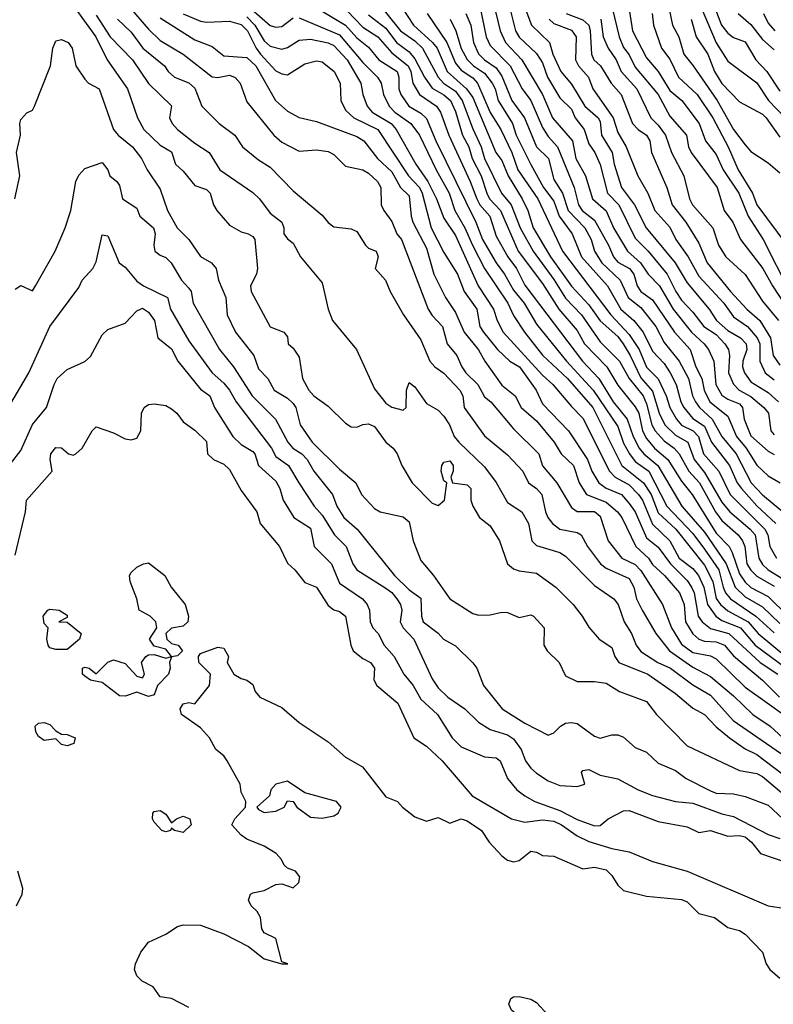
# Model space of a CAD drawing. Header units: metres. Extents: x -51132 to -49532, y -231222 to -229437.
# Tile 368 of 656: x -50660 to -50595, y -229819 to -229734. Entities that reach past the tile are written whole.
import ezdxf

# ---------------------------------------------------------------- set-up
doc = ezdxf.new("R2010")
doc.units = ezdxf.units.M
for name, color, linetype in [('CONTOUR_HALF', 8, 'Continuous'), ('CONTOUR_INDEX', 1, 'Continuous'), ('CONTOUR_INTER', 3, 'Continuous')]:
    doc.layers.add(name, color=color, linetype=linetype)

msp = doc.modelspace()

# ---------------------------------------------------------------- linework, layer by layer
at = {"layer": 'CONTOUR_HALF'}
for points, elevation in [([(-50650.58, -229732.292), (-50648.58, -229734.614), (-50647.58, -229735.574), (-50645.58, -229736.767), (-50643.08, -229738.724), (-50642.58, -229738.768), (-50641.58, -229738.588), (-50641.08, -229738.789), (-50640.661, -229739.259), (-50640.08, -229740.866), (-50637.747, -229743.759), (-50637.08, -229744.349), (-50635.58, -229745.135), (-50634.08, -229745.013), (-50633.08, -229745.166), (-50632.58, -229745.428), (-50631.58, -229746.44), (-50630.08, -229746.737), (-50629.58, -229747.038), (-50628.817, -229747.759), (-50628.529, -229748.259), (-50628.479, -229749.759), (-50628.276, -229750.259), (-50627.58, -229751.195), (-50627.142, -229752.259), (-50626.751, -229752.759), (-50624.427, -229758.759), (-50624.08, -229759.33), (-50623.207, -229760.259), (-50622.797, -229761.759), (-50621.971, -229762.759), (-50621.531, -229763.759), (-50621.184, -229764.259), (-50620.14, -229765.259), (-50619.58, -229766.345), (-50619.039, -229766.759), (-50617.08, -229769.111), (-50614.898, -229771.259), (-50614.58, -229772.29), (-50613.335, -229773.759), (-50612.08, -229775.879), (-50611.58, -229776.218), (-50610.08, -229776.237), (-50609.58, -229776.638), (-50608.909, -229778.759), (-50607.729, -229780.259), (-50606.58, -229780.82), (-50606.08, -229781.33), (-50604.222, -229784.259), (-50603.439, -229786.259), (-50602.58, -229787.685), (-50601.58, -229788.391), (-50600.08, -229788.68), (-50599.58, -229788.935), (-50597.08, -229791.384), (-50593.08, -229794.244)], 68.5), ([(-50640.58, -229732.084), (-50638.08, -229734.301), (-50637.58, -229734.446), (-50637.08, -229734.384), (-50636.08, -229733.632)], 66.5), ([(-50632.08, -229732.327), (-50630.08, -229734.432), (-50628.784, -229735.259), (-50627.58, -229736.653), (-50626.172, -229737.759), (-50625.938, -229738.259), (-50625.747, -229739.259), (-50625.179, -229740.259), (-50623.73, -229741.259), (-50623.36, -229741.759), (-50622.665, -229743.759), (-50620.804, -229747.759), (-50620.242, -229749.259), (-50619.968, -229749.759), (-50619.111, -229750.759), (-50618.58, -229752.467), (-50617.569, -229754.259), (-50616.82, -229755.259), (-50616.08, -229756.688), (-50611.124, -229763.259), (-50609.713, -229764.759), (-50608.477, -229766.759), (-50607.275, -229768.259), (-50606.742, -229769.759), (-50606.221, -229770.759), (-50605.836, -229771.259), (-50604.616, -229772.259), (-50602.537, -229775.759), (-50600.58, -229778.02), (-50598.724, -229780.759), (-50597.935, -229782.759), (-50597.08, -229783.595), (-50595.58, -229784.445), (-50594.08, -229785.901)], 65.5), ([(-50629.08, -229731.942), (-50626.811, -229734.759), (-50625.58, -229735.623), (-50624.937, -229736.259), (-50623.574, -229738.759), (-50623.116, -229739.259), (-50622.08, -229739.957), (-50621.494, -229740.759), (-50620.58, -229743.218), (-50619.855, -229744.759), (-50619.576, -229745.759), (-50618.096, -229748.759), (-50617.282, -229749.759), (-50616.505, -229751.759), (-50615.367, -229753.759), (-50613.58, -229756.217), (-50612.58, -229757.82), (-50611.198, -229759.259), (-50609.58, -229761.587), (-50607.91, -229763.259), (-50607.077, -229764.759), (-50605.889, -229766.259), (-50605.58, -229766.938), (-50605.139, -229768.759), (-50604.845, -229769.259), (-50604.08, -229770.135), (-50603.2, -229770.759), (-50602.764, -229771.259), (-50601.951, -229772.759), (-50601.018, -229773.759), (-50599.631, -229776.259), (-50599.08, -229777.004), (-50597.695, -229778.259), (-50597.308, -229778.759), (-50597.12, -229779.259), (-50596.925, -229780.759), (-50596.58, -229781.298), (-50596.08, -229781.818), (-50594.58, -229782.664)], 64.5), ([(-50618.829, -229732.259), (-50618.226, -229734.759), (-50617.748, -229735.759), (-50616.359, -229737.259), (-50614.559, -229740.259), (-50613.702, -229742.259), (-50611.979, -229744.259), (-50611.696, -229745.759), (-50610.854, -229747.259), (-50610.257, -229749.259), (-50609.08, -229750.276), (-50608.447, -229751.759), (-50607.231, -229753.759), (-50606.102, -229754.759), (-50605.459, -229755.759), (-50604.457, -229756.759), (-50603.29, -229758.759), (-50601.716, -229760.759), (-50600.618, -229761.759), (-50600.256, -229762.259), (-50599.794, -229763.259), (-50599.619, -229765.259), (-50599.08, -229766.193), (-50598.58, -229766.549), (-50597.58, -229766.931), (-50597.318, -229767.259), (-50597.175, -229768.259), (-50596.58, -229769.691), (-50595.08, -229771.03), (-50594.58, -229771.302)], 61.5), ([(-50600.08, -229731.766), (-50599.106, -229734.259), (-50598.58, -229734.959), (-50598.08, -229735.314), (-50597.08, -229735.698), (-50596.152, -229737.259), (-50595.193, -229738.259), (-50594.08, -229739.95)], 55.5), ([(-50653.08, -229733.401), (-50651.869, -229735.259), (-50649.949, -229737.259), (-50648.58, -229739.297), (-50646.58, -229741.213), (-50646.748, -229742.259), (-50646.529, -229742.759), (-50646.08, -229743.259), (-50644.58, -229744.454), (-50643.33, -229745.259), (-50642.431, -229746.759), (-50639.58, -229748.698), (-50638.983, -229749.259), (-50638.08, -229750.492), (-50637.079, -229751.259), (-50636.902, -229751.759), (-50636.89, -229752.259), (-50636.58, -229752.7), (-50636.08, -229753.078), (-50635.461, -229754.259), (-50633.58, -229756.513), (-50633.073, -229758.759), (-50632.681, -229759.759), (-50630.634, -229762.259), (-50629.08, -229765.658), (-50628.08, -229766.871), (-50627.58, -229767.243), (-50626.58, -229767.488), (-50626.346, -229767.259), (-50626.31, -229765.759), (-50626.08, -229765.112), (-50625.58, -229765.484), (-50624.58, -229766.907), (-50623.58, -229767.495), (-50623.08, -229768.017), (-50622.609, -229768.759), (-50622.186, -229769.759), (-50621.785, -229770.259), (-50619.58, -229772.38), (-50618.58, -229773.724), (-50617.58, -229775.46), (-50616.348, -229776.259), (-50615.788, -229777.259), (-50615.495, -229778.759), (-50615.08, -229779.168), (-50613.08, -229779.758), (-50612.58, -229780.089), (-50610.08, -229782.63), (-50608.412, -229783.759), (-50608.046, -229784.259), (-50607.513, -229785.759), (-50606.9, -229786.759), (-50606.495, -229787.759), (-50606.08, -229788.307), (-50604.607, -229789.259), (-50603.532, -229789.759), (-50601.58, -229791.2), (-50600.08, -229792.089), (-50598.118, -229794.259), (-50593.58, -229797.412)], 69.5), ([(-50645.58, -229733.295), (-50644.08, -229733.928), (-50643.58, -229734.01), (-50641.58, -229733.914), (-50640.58, -229734.217), (-50640.019, -229734.759), (-50639.286, -229736.259), (-50638.894, -229736.759), (-50637.58, -229738.2), (-50637.08, -229738.47), (-50636.58, -229738.538), (-50635.08, -229737.612), (-50634.08, -229737.334), (-50633.58, -229737.436), (-50632.543, -229738.259), (-50632.027, -229739.259), (-50631.966, -229740.759), (-50631.58, -229741.598), (-50630.857, -229742.259), (-50628.782, -229743.259), (-50626.122, -229747.259), (-50625.195, -229748.259), (-50624.94, -229748.759), (-50624.164, -229751.759), (-50623.08, -229753.871), (-50621.913, -229755.759), (-50621.341, -229757.259), (-50620.235, -229758.759), (-50619.967, -229760.259), (-50619.65, -229760.759), (-50618.457, -229762.259), (-50617.39, -229763.259), (-50616.568, -229763.759), (-50615.129, -229765.759), (-50614.58, -229766.945), (-50612.327, -229769.259), (-50610.675, -229771.759), (-50610.322, -229772.759), (-50609.711, -229773.759), (-50609.08, -229774.217), (-50607.75, -229774.759), (-50607.08, -229775.548), (-50606.577, -229776.259), (-50605.58, -229778.495), (-50604.58, -229779.301), (-50603.526, -229780.759), (-50602.08, -229782.188), (-50601.709, -229782.759), (-50601.483, -229783.259), (-50601.124, -229785.259), (-50600.784, -229785.759), (-50600.08, -229786.333), (-50598.486, -229786.759), (-50595.794, -229789.259), (-50594.26, -229790.259)], 67.5), ([(-50624.524, -229733.259), (-50622.836, -229735.759), (-50622.08, -229737.545), (-50621.58, -229738.15), (-50620.58, -229738.798), (-50620.191, -229739.259), (-50619.08, -229741.788), (-50618.17, -229743.259), (-50617.228, -229745.259), (-50616.687, -229746.759), (-50614.972, -229749.259), (-50612.855, -229753.759), (-50608.684, -229759.259), (-50607.08, -229760.964), (-50606.213, -229762.259), (-50605.58, -229763.781), (-50604.58, -229764.788), (-50603.882, -229766.259), (-50603.565, -229767.259), (-50603.009, -229768.259), (-50602.58, -229768.771), (-50601.555, -229769.259), (-50601.113, -229769.759), (-50600.679, -229771.259), (-50599.352, -229772.759), (-50598.379, -229774.759), (-50595.379, -229777.759), (-50595.129, -229778.259), (-50594.934, -229779.259), (-50594.387, -229780.259)], 63.5), ([(-50621.195, -229733.259), (-50620.766, -229734.259), (-50620.511, -229735.759), (-50620.08, -229736.724), (-50619.582, -229737.259), (-50618.58, -229737.938), (-50618.08, -229738.663), (-50617.209, -229740.759), (-50616.123, -229742.259), (-50615.094, -229744.759), (-50614.05, -229745.759), (-50613.58, -229747.568), (-50612.849, -229748.759), (-50612.362, -229750.259), (-50610.902, -229751.759), (-50610.376, -229752.759), (-50610.073, -229753.759), (-50609.457, -229754.759), (-50607.865, -229756.259), (-50607.175, -229757.759), (-50606.08, -229758.632), (-50604.792, -229760.259), (-50604.08, -229761.635), (-50602.777, -229763.259), (-50601.959, -229764.759), (-50601.612, -229766.259), (-50601.357, -229766.759), (-50601.025, -229767.259), (-50599.927, -229768.259), (-50599.09, -229769.759), (-50597.855, -229771.259), (-50596.565, -229773.759), (-50595.58, -229774.795), (-50593.58, -229776.465)], 62.5), ([(-50616.08, -229732.745), (-50615.53, -229734.259), (-50613.975, -229735.759), (-50613.678, -229736.759), (-50612.975, -229738.259), (-50612.08, -229739.363), (-50610.909, -229741.259), (-50609.763, -229742.259), (-50609.58, -229742.576), (-50609.486, -229743.759), (-50608.544, -229745.259), (-50608.386, -229746.259), (-50607.747, -229748.259), (-50606.618, -229749.759), (-50605.634, -229751.759), (-50603.11, -229754.759), (-50602.08, -229756.49), (-50600.197, -229758.759), (-50599.56, -229759.759), (-50598.58, -229760.624), (-50597.487, -229761.259), (-50597.004, -229761.759), (-50596.926, -229762.259), (-50597.276, -229763.259), (-50597.296, -229763.759), (-50597.126, -229764.259), (-50596.58, -229765.055), (-50595.08, -229765.954), (-50594.189, -229766.759)], 60.5), ([(-50612.529, -229733.259), (-50611.08, -229733.815), (-50610.572, -229734.259), (-50610.445, -229734.759), (-50610.342, -229736.759), (-50610.146, -229737.259), (-50609.577, -229737.759), (-50608.654, -229739.259), (-50607.779, -229740.259), (-50606.794, -229742.759), (-50606.319, -229743.259), (-50605.59, -229743.759), (-50605.307, -229744.259), (-50605.169, -229745.259), (-50603.837, -229748.259), (-50603.38, -229749.759), (-50602.196, -229751.259), (-50601.08, -229753.068), (-50600.347, -229754.759), (-50598.33, -229757.259), (-50596.94, -229758.759), (-50595.823, -229759.759), (-50594.901, -229761.259), (-50594.65, -229762.759), (-50594.08, -229763.608)], 59.5), ([(-50608.549, -229732.759), (-50607.946, -229735.259), (-50607.58, -229736.179), (-50607.08, -229736.821), (-50606.58, -229737.879), (-50604.574, -229740.259), (-50603.58, -229742.124), (-50602.139, -229743.759), (-50601.979, -229744.759), (-50601.726, -229745.259), (-50599.499, -229748.259), (-50598.883, -229750.259), (-50598.148, -229751.259), (-50597.471, -229752.759), (-50595.565, -229755.259), (-50594.731, -229756.759), (-50593.074, -229759.259)], 58.5), ([(-50605.093, -229733.259), (-50604.991, -229734.259), (-50604.301, -229736.259), (-50603.58, -229737.203), (-50602.825, -229738.759), (-50601.23, -229740.259), (-50599.863, -229742.259), (-50598.532, -229744.759), (-50597.681, -229746.759), (-50596.431, -229748.759), (-50596.08, -229749.772), (-50593.469, -229753.259)], 57.5), ([(-50595.509, -229733.259), (-50595.08, -229734.083), (-50594.507, -229734.759)], 54.5), ([(-50635.58, -229733.618), (-50632.08, -229735.111), (-50630.08, -229737.478), (-50628.798, -229738.759), (-50628.497, -229739.259), (-50628.28, -229740.259), (-50627.793, -229741.259), (-50627.323, -229741.759), (-50625.927, -229742.759), (-50625.194, -229743.759), (-50623.755, -229746.759), (-50622.626, -229748.759), (-50622.132, -229750.259), (-50621.266, -229751.759), (-50620.608, -229753.259), (-50619.564, -229755.259), (-50617.567, -229758.259), (-50617.08, -229759.312), (-50616.131, -229760.759), (-50614.58, -229762.754), (-50612.401, -229764.759), (-50610.228, -229767.259), (-50607.71, -229772.259), (-50605.848, -229773.759), (-50605.187, -229774.759), (-50604.58, -229776.333), (-50603.07, -229777.759), (-50600.58, -229780.852), (-50599.878, -229782.259), (-50599.58, -229783.734), (-50599.205, -229784.259), (-50598.58, -229784.806), (-50596.817, -229785.759), (-50595.948, -229786.759), (-50590.549, -229791.259)], 66.5), ([(-50601.727, -229733.759), (-50601.299, -229735.259), (-50600.29, -229736.759), (-50599.715, -229738.259), (-50599.08, -229739.311), (-50597.58, -229740.885), (-50595.58, -229741.939), (-50595.271, -229742.259), (-50594.08, -229743.929)], 56.5), ([(-50660.112, -229749.259), (-50659.665, -229747.259), (-50659.978, -229745.259), (-50659.618, -229743.759), (-50659.671, -229742.759), (-50659.58, -229742.412), (-50659.08, -229741.829), (-50658.58, -229741.593), (-50658.4, -229741.259), (-50657.043, -229737.759), (-50656.835, -229736.259), (-50656.58, -229735.622), (-50656.08, -229735.498), (-50655.516, -229735.759), (-50655.153, -229736.259), (-50654.843, -229737.759), (-50654.08, -229738.936), (-50653.742, -229739.259), (-50652.843, -229739.759), (-50651.587, -229743.259), (-50651.203, -229743.759), (-50649.948, -229744.759), (-50649.174, -229745.759), (-50648.69, -229746.759), (-50647.58, -229748.409), (-50646.932, -229750.259), (-50646.102, -229751.759), (-50645.08, -229752.763), (-50644.08, -229754.241), (-50643.125, -229754.759), (-50642.719, -229755.259), (-50642.53, -229756.259), (-50641.894, -229757.759), (-50641.774, -229759.259), (-50641.055, -229760.759), (-50639.486, -229762.759), (-50639.08, -229763.928), (-50638.262, -229764.759), (-50637.723, -229765.759), (-50636.58, -229766.444), (-50636.08, -229766.9), (-50635.854, -229767.259), (-50635.47, -229768.759), (-50634.435, -229770.259), (-50632.08, -229772.578), (-50630.68, -229773.759), (-50630.2, -229774.759), (-50629.08, -229775.962), (-50628.58, -229776.262), (-50626.58, -229776.703), (-50626.08, -229777.138), (-50625.736, -229778.759), (-50625.08, -229780.447), (-50623.978, -229781.759), (-50622.573, -229783.759), (-50620.58, -229785.044), (-50620.08, -229785.167), (-50619.08, -229785.145), (-50618.08, -229784.905), (-50617.58, -229784.946), (-50616.58, -229785.372), (-50615.58, -229785.155), (-50615.336, -229785.259), (-50614.422, -229786.259), (-50614.46, -229787.759), (-50614.155, -229788.259), (-50613.135, -229789.259), (-50612.58, -229790.404), (-50611.58, -229790.897), (-50610.08, -229790.897), (-50609.08, -229791.045), (-50607.93, -229791.759), (-50605.58, -229792.617), (-50604.727, -229793.759), (-50602.08, -229796.452), (-50597.58, -229798.573), (-50596.08, -229798.85), (-50595.58, -229799.11), (-50593.58, -229800.786)], 70.5), ([(-50660.642, -229767.259), (-50658.904, -229764.259), (-50657.08, -229760.269), (-50654.58, -229756.915), (-50654.294, -229756.259), (-50653.371, -229755.259), (-50653.08, -229754.698), (-50652.58, -229752.368), (-50652.08, -229752.436), (-50651.107, -229754.759), (-50650.58, -229755.159), (-50649.58, -229756.346), (-50648.992, -229756.759), (-50646.927, -229757.759), (-50646.672, -229758.759), (-50645.08, -229761.515), (-50643.089, -229764.259), (-50642.08, -229765.152), (-50641.59, -229765.759), (-50641.011, -229766.759), (-50637.952, -229770.759), (-50637.58, -229771.488), (-50636.485, -229772.259), (-50635.606, -229773.759), (-50634.278, -229775.759), (-50633.58, -229776.538), (-50632.524, -229778.259), (-50631.511, -229779.259), (-50630.935, -229780.759), (-50630.591, -229781.259), (-50628.08, -229782.859), (-50627.58, -229783.222), (-50627.14, -229783.759), (-50626.838, -229784.259), (-50626.72, -229784.759), (-50626.863, -229785.759), (-50626.581, -229786.259), (-50625.665, -229787.259), (-50624.08, -229790.681), (-50623.58, -229791.454), (-50622.728, -229792.259), (-50621.286, -229793.259), (-50620.08, -229794.403), (-50619.08, -229795.046), (-50617.58, -229795.512), (-50617.08, -229795.862), (-50616.412, -229796.759), (-50616.027, -229797.759), (-50615.58, -229798.388), (-50615.08, -229798.821), (-50614.08, -229799.488), (-50613.08, -229799.891), (-50611.58, -229799.958), (-50610.913, -229799.759), (-50611.189, -229798.759), (-50611.08, -229798.57), (-50610.58, -229798.498), (-50609.58, -229798.985), (-50608.08, -229799.304), (-50606.3, -229800.259), (-50605.08, -229800.731), (-50603.08, -229801.266), (-50601.58, -229801.394), (-50599.08, -229802.316), (-50598.08, -229802.562), (-50595.08, -229804.101), (-50594.08, -229804.456)], 71.5), ([(-50660.08, -229780.011), (-50659.193, -229776.259), (-50659.109, -229775.259), (-50656.901, -229772.759), (-50657.065, -229771.759), (-50657.009, -229771.259), (-50656.58, -229770.702), (-50656.08, -229770.739), (-50655.475, -229771.259), (-50655.08, -229771.377), (-50654.832, -229771.259), (-50654.289, -229770.759), (-50653.428, -229769.259), (-50653.08, -229768.925), (-50651.58, -229769.455), (-50650.58, -229769.969), (-50650.08, -229770.05), (-50649.58, -229769.907), (-50649.23, -229769.259), (-50649.187, -229767.759), (-50648.946, -229767.259), (-50648.58, -229766.997), (-50648.08, -229766.949), (-50647.08, -229767.096), (-50646.58, -229767.372), (-50646.123, -229767.759), (-50645.58, -229768.506), (-50644.58, -229769.208), (-50643.58, -229770.193), (-50643.486, -229771.259), (-50642.968, -229771.759), (-50642.08, -229772.154), (-50641.58, -229772.617), (-50640.58, -229774.416), (-50639.225, -229776.259), (-50638.948, -229777.259), (-50637.262, -229779.259), (-50636.58, -229780.688), (-50635.946, -229781.259), (-50635.08, -229782.347), (-50634.08, -229782.771), (-50633.08, -229784.339), (-50632.58, -229784.729), (-50632.08, -229784.848), (-50631.58, -229785.258), (-50631.125, -229787.759), (-50630.905, -229788.259), (-50630.08, -229788.911), (-50629.406, -229789.259), (-50629.071, -229789.759), (-50629.12, -229790.759), (-50628.859, -229791.259), (-50627.058, -229792.759), (-50625.684, -229795.759), (-50624.58, -229796.478), (-50623.231, -229797.759), (-50620.637, -229800.759), (-50617.243, -229802.759), (-50616.08, -229803.051), (-50614.58, -229802.848), (-50613.58, -229802.962), (-50612.924, -229803.259), (-50611.58, -229804.23), (-50610.58, -229804.712), (-50608.58, -229805.321), (-50607.08, -229805.596), (-50605.08, -229806.435), (-50602.08, -229807.27), (-50595.08, -229810.258), (-50593.58, -229810.488)], 72.5), ([(-50659.959, -229810.259), (-50659.477, -229809.259), (-50659.423, -229808.759), (-50659.837, -229807.259)], 72.5), ([(-50617.316, -229818.259), (-50617.08, -229818.108), (-50616.58, -229818.072), (-50615.58, -229818.311), (-50615.08, -229818.594), (-50614.08, -229819.705), (-50613.392, -229820.259), (-50613.392, -229820.759), (-50613.58, -229820.897), (-50614.58, -229820.39), (-50615.58, -229820.504), (-50616.08, -229820.254), (-50617.244, -229819.259), (-50617.464, -229818.759), (-50617.316, -229818.259)], 73.5)]:
    msp.add_lwpolyline(points, dxfattribs=dict(at, elevation=elevation))
at = {"layer": 'CONTOUR_INDEX'}
for points, elevation in [([(-50655.307, -229732.259), (-50653.111, -229735.259), (-50652.152, -229737.259), (-50650.386, -229739.759), (-50649.511, -229742.259), (-50648.973, -229743.259), (-50647.58, -229744.625), (-50646.58, -229745.183), (-50646.238, -229746.259), (-50645.58, -229746.851), (-50644.58, -229748.104), (-50643.58, -229748.449), (-50643.239, -229748.759), (-50642.961, -229749.759), (-50642.67, -229750.259), (-50641.58, -229751.517), (-50640.58, -229752.085), (-50639.959, -229752.259), (-50639.58, -229752.49), (-50639.406, -229752.759), (-50639.153, -229755.259), (-50639.261, -229755.759), (-50639.777, -229756.759), (-50639.715, -229757.259), (-50638.08, -229760.296), (-50636.895, -229760.759), (-50636.58, -229761.156), (-50636.531, -229761.759), (-50636.08, -229762.131), (-50635.58, -229762.9), (-50635.278, -229764.759), (-50634.734, -229765.759), (-50634.296, -229766.259), (-50633.08, -229767.143), (-50631.58, -229768.623), (-50631.08, -229768.934), (-50630.58, -229768.953), (-50630.08, -229768.727), (-50629.58, -229768.672), (-50629.08, -229768.905), (-50628.092, -229770.259), (-50627.456, -229770.759), (-50627.108, -229771.259), (-50626.715, -229772.259), (-50625.819, -229773.759), (-50624.08, -229775.526), (-50623.58, -229775.709), (-50623.014, -229775.259), (-50622.811, -229773.759), (-50623.08, -229773.577), (-50623.178, -229773.259), (-50623.305, -229772.759), (-50623.264, -229772.259), (-50623.08, -229771.971), (-50622.58, -229771.874), (-50622.278, -229772.259), (-50622.265, -229772.759), (-50622.485, -229773.259), (-50622.331, -229773.759), (-50621.08, -229773.917), (-50620.747, -229774.259), (-50620.763, -229775.259), (-50620.581, -229775.759), (-50620.013, -229776.759), (-50619.08, -229777.478), (-50618.278, -229778.759), (-50617.58, -229780.756), (-50617.08, -229781.166), (-50616.58, -229781.355), (-50615.08, -229781.568), (-50613.408, -229782.759), (-50611.917, -229784.259), (-50611.137, -229785.259), (-50610.58, -229786.226), (-50609.684, -229787.259), (-50608.58, -229787.966), (-50608.327, -229788.759), (-50607.986, -229789.259), (-50605.478, -229790.259), (-50603.08, -229791.939), (-50601.58, -229793.197), (-50600.58, -229793.74), (-50599.58, -229794.817), (-50598.416, -229795.759), (-50597.08, -229796.699), (-50596.08, -229797.213), (-50593.08, -229799.463)], 70), ([(-50629.58, -229733.363), (-50628.08, -229734.529), (-50627.159, -229735.759), (-50626.08, -229736.574), (-50625.58, -229737.182), (-50624.751, -229738.759), (-50624.08, -229739.697), (-50623.08, -229740.266), (-50622.506, -229740.759), (-50622.08, -229741.721), (-50621.476, -229743.759), (-50620.918, -229744.759), (-50620.647, -229745.759), (-50619.873, -229747.259), (-50619.385, -229748.759), (-50619.132, -229749.259), (-50618.183, -229750.259), (-50616.672, -229753.759), (-50614.58, -229756.57), (-50613.15, -229758.759), (-50611.58, -229760.607), (-50610.94, -229761.759), (-50609.006, -229763.759), (-50608.08, -229765.317), (-50606.58, -229767.188), (-50606.256, -229767.759), (-50605.926, -229769.259), (-50605.58, -229769.923), (-50604.914, -229770.759), (-50603.744, -229771.759), (-50602.58, -229773.614), (-50601.653, -229774.759), (-50599.58, -229778.097), (-50598.472, -229779.259), (-50598.191, -229779.759), (-50597.58, -229781.607), (-50597.08, -229782.317), (-50596.58, -229782.778), (-50595.08, -229783.58), (-50593.373, -229785.259)], 65), ([(-50597.673, -229733.259), (-50596.58, -229734.206), (-50595.58, -229735.49), (-50594.58, -229736.403)], 55), ([(-50613.989, -229733.759), (-50613.58, -229734.119), (-50612.08, -229734.698), (-50611.652, -229735.259), (-50611.711, -229737.259), (-50611.47, -229737.759), (-50610.606, -229738.759), (-50610.222, -229739.759), (-50608.459, -229742.259), (-50608.08, -229743.531), (-50607.337, -229744.759), (-50606.337, -229747.259), (-50605.471, -229748.759), (-50604.869, -229750.259), (-50603.58, -229751.694), (-50603.057, -229752.759), (-50601.99, -229754.259), (-50601.08, -229755.933), (-50598.931, -229758.259), (-50598.08, -229759.429), (-50596.879, -229760.259), (-50596.033, -229761.259), (-50595.81, -229761.759), (-50595.798, -229763.259), (-50595.35, -229764.259), (-50594.58, -229764.883)], 60)]:
    msp.add_lwpolyline(points, dxfattribs=dict(at, elevation=elevation))
at = {"layer": 'CONTOUR_INTER'}
for points, elevation in [([(-50617.762, -229731.259), (-50616.896, -229734.759), (-50616.58, -229735.288), (-50615.08, -229736.697), (-50614.58, -229737.523), (-50614.123, -229738.759), (-50613.08, -229740.537), (-50612.08, -229741.504), (-50611.743, -229742.259), (-50610.96, -229743.259), (-50610.58, -229744.503), (-50610.056, -229745.259), (-50609.58, -229746.277), (-50608.968, -229748.759), (-50607.989, -229749.759), (-50606.58, -229752.634), (-50605.439, -229753.759), (-50603.795, -229755.759), (-50603.071, -229757.259), (-50602.58, -229757.986), (-50601.58, -229759.03), (-50600.645, -229760.259), (-50599.58, -229760.97), (-50598.82, -229761.759), (-50598.518, -229762.259), (-50598.438, -229762.759), (-50598.504, -229764.259), (-50598.08, -229765.249), (-50597.594, -229765.759), (-50596.58, -229766.301), (-50595.452, -229767.259), (-50595.071, -229767.759), (-50594.851, -229769.259), (-50594.58, -229769.615)], 61), ([(-50607.254, -229731.759), (-50606.808, -229734.759), (-50605.58, -229737.092), (-50604.576, -229738.259), (-50603.58, -229739.891), (-50602.552, -229740.759), (-50601.058, -229742.759), (-50600.511, -229744.259), (-50599.58, -229745.416), (-50598.985, -229746.759), (-50597.635, -229748.759), (-50596.829, -229750.759), (-50595.516, -229752.759), (-50593.247, -229757.259)], 58), ([(-50603.875, -229731.759), (-50603.361, -229734.259), (-50602.798, -229735.259), (-50602.384, -229736.759), (-50601.551, -229737.759), (-50599.491, -229740.759), (-50598.08, -229743.258), (-50597.08, -229744.603), (-50596.58, -229745.153), (-50595.08, -229746.141), (-50594.08, -229747.005)], 57), ([(-50601.281, -229731.759), (-50599.58, -229735.796), (-50598.58, -229737.384), (-50596.08, -229739.239), (-50595.07, -229740.759), (-50593.619, -229742.259)], 56), ([(-50633.58, -229733.049), (-50631.58, -229734.263), (-50630.58, -229735.354), (-50629.58, -229736.159), (-50628.7, -229737.259), (-50627.106, -229738.259), (-50626.973, -229738.759), (-50626.964, -229739.759), (-50626.798, -229740.259), (-50626.093, -229741.259), (-50625.08, -229741.866), (-50624.58, -229742.314), (-50623.761, -229744.259), (-50620.309, -229751.259), (-50619.733, -229752.759), (-50618.58, -229754.775), (-50617.847, -229755.759), (-50617.08, -229757.14), (-50616.16, -229758.259), (-50615.08, -229760.068), (-50612.504, -229763.259), (-50610.194, -229765.759), (-50608.08, -229768.91), (-50607.58, -229770.326), (-50607.073, -229771.259), (-50606.58, -229771.908), (-50605.387, -229772.759), (-50603.826, -229775.759), (-50601.58, -229778.145), (-50600.58, -229779.478), (-50599.344, -229781.259), (-50598.973, -229782.759), (-50598.763, -229783.259), (-50598.348, -229783.759), (-50596.156, -229785.259), (-50594.58, -229786.716)], 66), ([(-50626.683, -229732.759), (-50625.714, -229734.259), (-50624.062, -229735.759), (-50623.674, -229736.259), (-50622.788, -229738.259), (-50621.127, -229739.759), (-50620.58, -229740.519), (-50618.6, -229745.259), (-50618.08, -229745.93), (-50617.538, -229747.259), (-50616.328, -229749.259), (-50615.836, -229750.259), (-50615.36, -229751.759), (-50613.886, -229754.259), (-50612.08, -229756.791), (-50610.58, -229758.389), (-50609.58, -229759.775), (-50608.08, -229761.135), (-50607.615, -229761.759), (-50607, -229762.759), (-50606.08, -229764.69), (-50605.08, -229765.853), (-50604.486, -229767.759), (-50603.997, -229768.759), (-50603.08, -229769.636), (-50602.035, -229770.259), (-50601.486, -229771.759), (-50600.58, -229772.871), (-50599.08, -229775.429), (-50598.395, -229776.259), (-50596.644, -229777.759), (-50596.227, -229778.259), (-50595.89, -229780.259), (-50595.58, -229780.809), (-50595.103, -229781.259), (-50593.08, -229782.514)], 64), ([(-50619.94, -229732.759), (-50619.422, -229735.259), (-50619.08, -229736.032), (-50617.362, -229737.759), (-50616.311, -229739.759), (-50615.58, -229740.779), (-50614.58, -229743.095), (-50614.08, -229743.879), (-50613.279, -229744.759), (-50611.844, -229748.259), (-50611.452, -229749.759), (-50611.151, -229750.259), (-50610.08, -229751.095), (-50608.859, -229753.259), (-50608.439, -229754.259), (-50608.08, -229754.706), (-50607.052, -229755.259), (-50606.686, -229755.759), (-50606.408, -229756.759), (-50606.08, -229757.241), (-50605.08, -229757.952), (-50603.179, -229760.759), (-50601.818, -229762.259), (-50601.321, -229763.759), (-50600.829, -229764.759), (-50600.628, -229765.759), (-50600.118, -229766.759), (-50598.58, -229768), (-50597.824, -229769.759), (-50596.988, -229770.759), (-50596.08, -229772.225), (-50595.08, -229773.164), (-50594.053, -229773.759)], 62), ([(-50651.242, -229733.759), (-50650.08, -229734.882), (-50649.049, -229736.259), (-50647.195, -229737.759), (-50646.889, -229738.259), (-50646.334, -229738.759), (-50645.08, -229739.23), (-50644.58, -229739.707), (-50643.984, -229741.259), (-50642.486, -229742.759), (-50641.131, -229743.759), (-50640.461, -229744.759), (-50639.08, -229745.897), (-50638.08, -229746.526), (-50636.08, -229748.555), (-50633.58, -229750.664), (-50633.08, -229751.305), (-50632.58, -229751.678), (-50631.08, -229751.841), (-50630.58, -229752.07), (-50629.859, -229753.259), (-50629.58, -229753.517), (-50628.931, -229753.759), (-50628.752, -229754.259), (-50629.019, -229755.259), (-50628.129, -229756.259), (-50627.727, -229757.259), (-50626.578, -229759.259), (-50625.08, -229761.414), (-50624.284, -229763.259), (-50623.865, -229763.759), (-50623.08, -229764.297), (-50621.716, -229765.759), (-50621.442, -229766.259), (-50621.326, -229767.259), (-50619.58, -229769.706), (-50617.58, -229771.341), (-50616.261, -229772.759), (-50615.784, -229773.759), (-50615.079, -229774.259), (-50614.623, -229774.759), (-50614.305, -229776.259), (-50614.12, -229776.759), (-50613.706, -229777.259), (-50613.08, -229777.75), (-50611.58, -229778.034), (-50611.23, -229778.259), (-50610.68, -229779.259), (-50609.555, -229780.759), (-50609.08, -229781.108), (-50607.08, -229782.019), (-50606.672, -229782.759), (-50606.46, -229783.759), (-50605.975, -229784.759), (-50604.794, -229786.759), (-50603.611, -229788.259), (-50601.58, -229789.672), (-50600.08, -229790.485), (-50598.08, -229792.145), (-50596.419, -229793.759), (-50594.925, -229794.759), (-50593.832, -229795.759)], 69), ([(-50647.58, -229733.625), (-50644.58, -229735.522), (-50643.08, -229736.115), (-50642.08, -229736.902), (-50640.08, -229737.05), (-50639.296, -229737.759), (-50637.606, -229740.759), (-50636.58, -229741.674), (-50635.58, -229742.225), (-50634.08, -229742.564), (-50630.58, -229743.859), (-50629.994, -229744.259), (-50628.818, -229745.759), (-50627.58, -229746.917), (-50626.826, -229748.259), (-50626.08, -229749.005), (-50625.909, -229750.759), (-50625.751, -229751.259), (-50624.58, -229753.504), (-50623.949, -229755.759), (-50622.945, -229757.759), (-50622.08, -229759.055), (-50621.343, -229760.759), (-50620.08, -229762.271), (-50619.545, -229763.259), (-50618.08, -229765.342), (-50616.918, -229766.259), (-50616.399, -229767.259), (-50615.08, -229768.421), (-50613.574, -229770.259), (-50612.969, -229771.259), (-50611.897, -229772.259), (-50611.411, -229773.759), (-50610.779, -229774.759), (-50609.08, -229775.434), (-50608.103, -229776.259), (-50607.724, -229776.759), (-50606.523, -229779.259), (-50605.427, -229780.259), (-50605.08, -229780.814), (-50604.029, -229781.759), (-50602.738, -229783.259), (-50602.328, -229784.259), (-50602.223, -229785.759), (-50601.58, -229786.789), (-50601.08, -229787.235), (-50600.58, -229787.426), (-50599.58, -229787.47), (-50598.868, -229787.759), (-50598.08, -229788.694), (-50595.58, -229790.793), (-50594.119, -229792.259)], 68), ([(-50640.08, -229733.537), (-50639.391, -229734.259), (-50638.58, -229735.613), (-50638.08, -229736.068), (-50637.08, -229736.334), (-50636.58, -229736.187), (-50635.58, -229735.546), (-50634.58, -229735.471), (-50633.08, -229735.783), (-50632.58, -229736.027), (-50631.423, -229737.259), (-50630.255, -229739.259), (-50630.072, -229740.259), (-50629.688, -229741.259), (-50629.271, -229741.759), (-50627.629, -229742.759), (-50627.188, -229743.259), (-50625.504, -229746.259), (-50624.473, -229747.759), (-50623.709, -229749.259), (-50623.08, -229750.909), (-50622.08, -229752.412), (-50620.109, -229756.759), (-50618.788, -229758.759), (-50618.487, -229759.759), (-50617.954, -229760.759), (-50614.58, -229764.475), (-50613.666, -229765.259), (-50612.08, -229767.174), (-50611.08, -229768.165), (-50608.783, -229772.759), (-50608.298, -229773.259), (-50607.08, -229773.921), (-50606.285, -229774.759), (-50605.941, -229775.259), (-50605.08, -229777.332), (-50603.58, -229778.751), (-50602.781, -229780.259), (-50601.58, -229781.138), (-50601.104, -229781.759), (-50600.646, -229782.759), (-50600.341, -229784.259), (-50599.609, -229785.259), (-50599.08, -229785.636), (-50597.482, -229786.259), (-50596.208, -229787.759), (-50593.58, -229789.725)], 67), ([(-50622.532, -229733.759), (-50622.053, -229734.759), (-50621.58, -229736.29), (-50621.08, -229737.222), (-50620.525, -229737.759), (-50619.58, -229738.393), (-50618.924, -229739.259), (-50618.655, -229739.759), (-50618.403, -229740.759), (-50617.161, -229742.759), (-50616.846, -229743.759), (-50615.58, -229746.291), (-50614.47, -229748.259), (-50613.58, -229749.44), (-50613.138, -229750.759), (-50612.016, -229752.259), (-50611.194, -229754.259), (-50608.962, -229756.759), (-50607.808, -229758.759), (-50606.684, -229759.759), (-50605.875, -229760.759), (-50605.08, -229762.399), (-50604.08, -229763.466), (-50603.544, -229764.259), (-50603.042, -229765.259), (-50602.636, -229766.759), (-50602.363, -229767.259), (-50601.58, -229768.2), (-50600.58, -229768.881), (-50599.99, -229770.259), (-50598.418, -229772.259), (-50597.754, -229773.759), (-50597.393, -229774.259), (-50596.08, -229775.748), (-50594.427, -229777.259)], 63), ([(-50609.52, -229733.759), (-50609.345, -229735.259), (-50608.912, -229736.259), (-50608.199, -229737.259), (-50607.78, -229738.259), (-50606.427, -229739.759), (-50605.231, -229742.259), (-50604.58, -229742.907), (-50603.966, -229743.759), (-50603.442, -229745.259), (-50602.383, -229747.259), (-50601.872, -229749.259), (-50601.625, -229749.759), (-50599.874, -229751.759), (-50599.369, -229753.259), (-50598.739, -229754.259), (-50597.08, -229755.782), (-50595.58, -229758.073), (-50594.194, -229759.759)], 59), ([(-50660.08, -229757.044), (-50659.58, -229756.742), (-50658.58, -229757.186), (-50658.327, -229756.759), (-50656.643, -229753.759), (-50655.764, -229751.759), (-50655.266, -229750.259), (-50654.833, -229747.759), (-50654.58, -229747.209), (-50654.08, -229746.629), (-50652.58, -229746.105), (-50652.089, -229746.759), (-50651.915, -229747.259), (-50651.293, -229747.759), (-50651.08, -229748.088), (-50650.807, -229749.259), (-50649.58, -229750.055), (-50649.31, -229750.759), (-50648.136, -229751.759), (-50647.984, -229752.259), (-50648.126, -229753.259), (-50648.024, -229753.759), (-50647.58, -229754.111), (-50647.08, -229754.308), (-50646.624, -229754.759), (-50645.712, -229756.259), (-50645.08, -229756.95), (-50644.905, -229757.259), (-50644.714, -229758.259), (-50642.443, -229762.259), (-50641.225, -229763.759), (-50639.615, -229766.259), (-50637.614, -229768.259), (-50636.561, -229770.259), (-50636.13, -229770.759), (-50635.338, -229771.259), (-50634.89, -229771.759), (-50634.294, -229772.759), (-50632.707, -229774.759), (-50632.319, -229775.759), (-50631.704, -229776.759), (-50630.569, -229777.759), (-50627.338, -229781.759), (-50626.08, -229782.994), (-50625.08, -229783.703), (-50625.019, -229785.259), (-50624.858, -229785.759), (-50623.58, -229786.728), (-50623.117, -229787.259), (-50622.08, -229787.831), (-50620.58, -229789.304), (-50620.236, -229789.759), (-50619.669, -229791.259), (-50618.048, -229793.259), (-50616.08, -229794.504), (-50614.08, -229795.533), (-50613.58, -229795.339), (-50613.028, -229794.759), (-50612.58, -229794.512), (-50612.08, -229794.428), (-50611.58, -229794.541), (-50610.08, -229795.606), (-50609.58, -229795.802), (-50608.58, -229795.516), (-50608.08, -229795.518), (-50607.58, -229795.694), (-50606.58, -229796.607), (-50605.58, -229797.001), (-50604.58, -229797.962), (-50603.08, -229798.584), (-50602.172, -229799.259), (-50600.08, -229800.331), (-50599.58, -229800.543), (-50598.08, -229800.595), (-50597.08, -229800.814), (-50595.08, -229801.581), (-50593.835, -229802.759)], 71), ([(-50661.383, -229773.259), (-50659.58, -229770.958), (-50658.58, -229768.722), (-50657.389, -229767.259), (-50656.72, -229765.259), (-50656.445, -229764.759), (-50655.58, -229763.969), (-50654.08, -229763.284), (-50653.58, -229762.865), (-50652.58, -229760.976), (-50652.08, -229760.515), (-50650.58, -229759.969), (-50649.58, -229758.921), (-50649.255, -229758.759), (-50649.08, -229758.688), (-50648.58, -229759.044), (-50648.045, -229759.759), (-50647.78, -229761.259), (-50646.58, -229762.202), (-50646.032, -229763.259), (-50644.08, -229765.668), (-50643.273, -229766.259), (-50642.879, -229767.259), (-50641.307, -229769.759), (-50640.58, -229770.438), (-50639.58, -229771.044), (-50639.395, -229771.259), (-50639.067, -229772.259), (-50637.58, -229773.603), (-50637.23, -229774.259), (-50636.943, -229775.259), (-50636.03, -229776.759), (-50634.58, -229777.676), (-50634.27, -229779.259), (-50632.791, -229780.759), (-50632.08, -229782.417), (-50630.11, -229783.759), (-50629.706, -229784.259), (-50629.5, -229784.759), (-50629.443, -229785.759), (-50629.2, -229786.259), (-50628.746, -229786.759), (-50628.226, -229787.759), (-50627.373, -229788.759), (-50626.534, -229790.259), (-50625.718, -229791.259), (-50625.08, -229792.414), (-50623.638, -229793.759), (-50622.369, -229795.759), (-50621.58, -229796.551), (-50619.58, -229797.39), (-50618.58, -229797.489), (-50618.217, -229797.759), (-50617.601, -229799.259), (-50616.771, -229800.259), (-50616.099, -229800.759), (-50615.225, -229801.259), (-50613.08, -229802.042), (-50611.58, -229802.82), (-50610.08, -229803.367), (-50609.58, -229803.339), (-50608.915, -229802.759), (-50607.58, -229802.051), (-50607.08, -229802.043), (-50604.58, -229802.976), (-50602.08, -229803.43), (-50601.08, -229803.925), (-50600.08, -229803.77), (-50598.58, -229804.254), (-50597.58, -229804.206), (-50597.08, -229804.318), (-50596.535, -229804.759), (-50595.757, -229805.759), (-50593.58, -229806.507)], 72), ([(-50649.017, -229780.759), (-50648.58, -229780.671), (-50647.173, -229781.759), (-50646.611, -229782.759), (-50645.405, -229784.259), (-50645.124, -229785.259), (-50645.185, -229785.759), (-50645.58, -229786.139), (-50646.58, -229786.313), (-50647.065, -229786.759), (-50646.988, -229787.259), (-50646.58, -229787.615), (-50646.004, -229787.759), (-50645.647, -229788.259), (-50646.08, -229788.674), (-50646.58, -229788.762), (-50646.773, -229789.259), (-50646.7, -229789.759), (-50646.845, -229790.259), (-50647.792, -229791.259), (-50648.08, -229792.06), (-50648.58, -229792.191), (-50649.58, -229791.834), (-50650.58, -229792.157), (-50651.08, -229792.127), (-50652.58, -229790.978), (-50653.58, -229790.78), (-50654.08, -229790.436), (-50654.264, -229790.259), (-50654.271, -229789.759), (-50654.08, -229789.679), (-50653.694, -229789.759), (-50653.08, -229790.244), (-50652.08, -229789.24), (-50651.58, -229789.019), (-50650.58, -229789.354), (-50649.58, -229790.434), (-50649.08, -229790.578), (-50648.91, -229790.259), (-50649.167, -229789.259), (-50648.793, -229788.759), (-50648.58, -229788.605), (-50648.08, -229788.56), (-50647.08, -229788.878), (-50646.586, -229788.759), (-50647.08, -229788.103), (-50648.08, -229787.842), (-50648.488, -229787.259), (-50647.85, -229786.259), (-50647.935, -229785.759), (-50648.418, -229785.259), (-50649.365, -229784.759), (-50649.573, -229783.759), (-50650.159, -229782.259), (-50650.218, -229781.759), (-50650.08, -229781.505), (-50649.58, -229781.028), (-50649.017, -229780.759)], 73), ([(-50657.27, -229784.759), (-50657.08, -229784.658), (-50656.275, -229784.759), (-50655.58, -229785.19), (-50655.58, -229785.383), (-50656.301, -229785.759), (-50655.58, -229785.794), (-50654.384, -229786.759), (-50654.517, -229787.259), (-50655.58, -229788.13), (-50656.58, -229788.15), (-50657.08, -229787.999), (-50657.229, -229787.759), (-50657.354, -229787.259), (-50657.23, -229786.259), (-50657.58, -229785.896), (-50657.65, -229785.259), (-50657.27, -229784.759)], 73), ([(-50645.08, -229819.032), (-50646.58, -229818.258), (-50647.58, -229818.108), (-50648.178, -229817.259), (-50649.11, -229816.759), (-50649.58, -229816.298), (-50649.79, -229815.759), (-50649.706, -229815.259), (-50649.244, -229814.259), (-50648.58, -229813.398), (-50647.08, -229812.711), (-50646.08, -229812.049), (-50645.58, -229811.909), (-50644.08, -229811.919), (-50642.08, -229812.688), (-50639.946, -229813.759), (-50638.58, -229814.833), (-50637.08, -229815.276), (-50636.548, -229815.259), (-50637.08, -229815.088), (-50637.58, -229813.073), (-50638.58, -229812.584), (-50638.801, -229812.259), (-50638.916, -229811.259), (-50639.186, -229810.759), (-50639.708, -229810.259), (-50639.956, -229809.759), (-50639.759, -229809.259), (-50639.58, -229809.152), (-50638.58, -229808.936), (-50637.58, -229808.409), (-50637.08, -229808.357), (-50636.08, -229808.713), (-50635.591, -229808.259), (-50635.5, -229807.759), (-50635.894, -229807.259), (-50636.58, -229807.022), (-50636.865, -229806.759), (-50637.097, -229806.259), (-50637.555, -229805.759), (-50638.58, -229805.118), (-50640.08, -229804.507), (-50640.58, -229804.151), (-50641.374, -229803.259), (-50641.121, -229802.759), (-50640.204, -229801.759), (-50640.168, -229801.259), (-50640.58, -229800.446), (-50640.648, -229799.759), (-50641.786, -229797.759), (-50642.08, -229797.327), (-50642.776, -229796.759), (-50643.295, -229795.759), (-50644.08, -229794.895), (-50645.727, -229793.759), (-50645.848, -229793.259), (-50645.58, -229792.824), (-50645.08, -229792.719), (-50644.58, -229792.841), (-50643.3, -229791.259), (-50643.217, -229790.259), (-50644.239, -229789.259), (-50644.252, -229788.759), (-50644.08, -229788.49), (-50642.58, -229787.929), (-50642.08, -229788.016), (-50641.67, -229788.759), (-50641.779, -229789.259), (-50641.209, -229790.259), (-50640.58, -229790.656), (-50640.08, -229790.783), (-50639.58, -229791.174), (-50639.356, -229791.759), (-50638.979, -229792.259), (-50637.08, -229793.152), (-50635.58, -229794.438), (-50633.08, -229796.096), (-50631.58, -229797.422), (-50630.096, -229798.259), (-50628.08, -229800.861), (-50627.08, -229801.244), (-50626.645, -229801.759), (-50625.58, -229802.585), (-50624.58, -229802.953), (-50623.58, -229802.647), (-50622.58, -229803.117), (-50621.58, -229802.747), (-50621.08, -229802.918), (-50619.832, -229803.759), (-50619.185, -229804.759), (-50618.08, -229805.951), (-50617.58, -229806.325), (-50617.08, -229806.459), (-50616.58, -229806.356), (-50615.58, -229805.53), (-50615.08, -229805.617), (-50614.58, -229805.922), (-50613.58, -229805.988), (-50611.08, -229807.08), (-50610.08, -229806.937), (-50609.08, -229807.148), (-50608.58, -229807.654), (-50608.08, -229808.491), (-50607.58, -229808.931), (-50605.58, -229809.415), (-50602.58, -229809.712), (-50602.08, -229809.913), (-50601.08, -229810.925), (-50599.724, -229811.259), (-50598.58, -229812.137), (-50597.58, -229812.397), (-50597.08, -229812.713), (-50595.591, -229814.259), (-50595.257, -229815.259), (-50594.946, -229815.759), (-50594.08, -229816.495)], 73), ([(-50658.361, -229794.759), (-50658.08, -229794.499), (-50657.58, -229794.432), (-50657.08, -229794.602), (-50656.58, -229795.155), (-50656.08, -229795.447), (-50655.58, -229795.473), (-50654.915, -229795.759), (-50655.006, -229796.259), (-50655.58, -229796.457), (-50656.08, -229796.349), (-50656.58, -229795.852), (-50657.58, -229795.986), (-50658.08, -229795.639), (-50658.305, -229795.259), (-50658.361, -229794.759)], 73), ([(-50637.58, -229799.754), (-50638.004, -229800.259), (-50638.121, -229800.759), (-50639.227, -229801.759), (-50639.08, -229801.954), (-50638.58, -229802.22), (-50637.58, -229802.088), (-50636.864, -229801.759), (-50636.58, -229801.191), (-50636.08, -229801.272), (-50635.758, -229801.759), (-50634.58, -229802.596), (-50633.58, -229802.688), (-50632.58, -229802.495), (-50632.215, -229802.259), (-50631.936, -229801.759), (-50632.362, -229801.259), (-50635.08, -229800.514), (-50636.58, -229799.5), (-50637.58, -229799.754)], 73), ([(-50648.201, -229802.259), (-50648.08, -229802.133), (-50647.58, -229802.045), (-50647.08, -229802.339), (-50646.58, -229803.086), (-50646.168, -229802.759), (-50645.58, -229802.533), (-50645.018, -229802.759), (-50644.884, -229803.259), (-50645.58, -229803.933), (-50646.339, -229803.759), (-50646.58, -229803.569), (-50646.673, -229803.759), (-50647.08, -229803.863), (-50647.434, -229803.759), (-50648.08, -229803.046), (-50648.226, -229802.759), (-50648.201, -229802.259)], 73)]:
    msp.add_lwpolyline(points, dxfattribs=dict(at, elevation=elevation))

doc.saveas('drawing.dxf')
